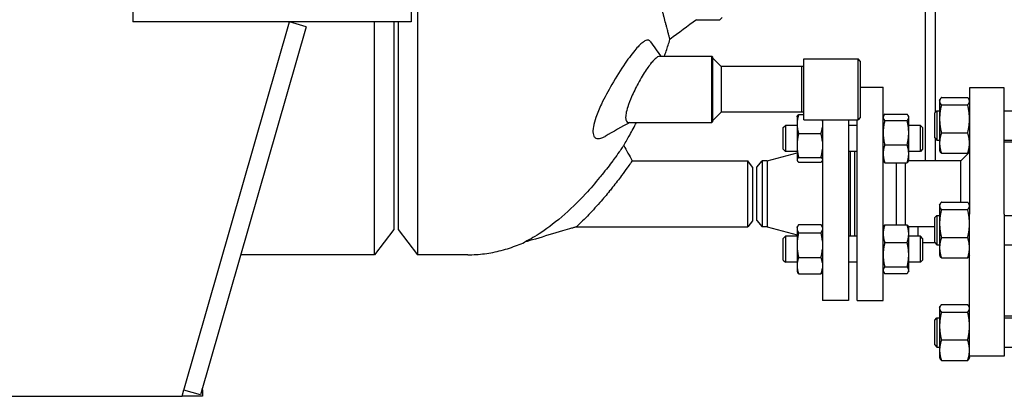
# Model space of a CAD drawing. Header units: inches. Extents: x 5 to 1128, y -85 to 748.
# Tile 522 of 656: x 759 to 787, y 159 to 170. Entities that reach past the tile are written whole.
import ezdxf

# ---------------------------------------------------------------- set-up
doc = ezdxf.new("R2010")
doc.units = ezdxf.units.IN
doc.header["$LTSCALE"] = 32
doc.header["$MEASUREMENT"] = 0
doc.layers.add('Visible (ANSI)', color=7, linetype='Continuous', lineweight=30)

msp = doc.modelspace()

# ---------------------------------------------------------------- linework, layer by layer
at = {"layer": 'Visible (ANSI)'}
for p, q in [((770.46578, 188.79617), (770.46578, 163.29617)), ((785.04563, 178.04384), (785.04563, 165.99617)), ((785.34563, 167.39441), (785.34563, 178.04384)), ((762.28063, 171.23367), (762.28063, 169.98367)), ((770.28063, 171.23367), (770.28063, 169.98367)), ((778.47724, 170.04617), (779.1499, 170.04617)), ((779.2124, 170.10867), (779.1499, 170.04617)), ((770.28063, 169.98367), (762.28063, 169.98367)), ((763.74863, 159.40979), (766.78063, 169.98367)), ((767.26126, 169.84585), (764.22926, 159.27197)), ((767.26126, 169.84585), (766.78063, 169.98367)), ((769.22432, 163.29617), (769.22432, 169.98367)), ((769.78063, 169.98367), (769.78063, 164.02117)), ((769.90563, 169.98367), (769.90563, 164.02617)), ((777.42002, 168.99617), (778.92124, 168.99617)), ((778.92124, 167.09617), (778.92124, 168.99617)), ((778.93687, 168.98054), (778.92124, 168.99617)), ((778.93687, 168.98054), (778.93687, 167.11179)), ((779.18687, 168.70367), (778.93687, 168.95367)), ((781.56187, 167.17117), (781.56187, 168.92117)), ((781.56187, 168.92117), (783.11937, 168.92117)), ((783.11937, 167.17117), (783.11937, 168.92117)), ((783.18187, 168.85867), (783.11937, 168.92117)), ((781.49937, 168.70367), (779.18687, 168.70367)), ((779.18687, 168.70367), (779.18687, 167.38867)), ((781.49937, 167.38867), (781.49937, 168.70367)), ((781.56187, 168.70203), (781.49937, 168.70367)), ((783.18187, 168.85867), (783.18187, 167.23367)), ((783.18187, 168.10617), (783.84063, 168.10617)), ((783.84063, 161.98617), (783.84063, 168.10617)), ((786.32063, 168.08652), (786.32063, 168.09065)), ((787.32063, 168.09065), (786.32063, 168.09065)), ((786.32063, 168.08652), (786.32063, 164.46614)), ((787.32063, 168.09065), (787.32063, 168.08652)), ((787.32063, 164.46614), (787.32063, 168.08652)), ((785.46163, 167.73093), (785.47346, 167.75629)), ((785.5135, 167.81387), (786.26877, 167.81387)), ((786.32063, 167.73093), (786.30881, 167.75629)), ((785.46163, 167.73093), (785.46163, 167.70643)), ((785.46163, 167.70643), (785.46163, 167.19802)), ((785.5135, 167.59899), (786.26877, 167.59899)), ((779.18687, 167.38867), (778.93687, 167.13867)), ((781.49937, 167.38867), (779.18687, 167.38867)), ((781.36663, 167.26216), (781.37228, 167.27428)), ((781.36663, 167.26216), (781.36663, 167.04877)), ((781.41172, 167.32031), (781.56187, 167.32031)), ((781.56187, 167.39031), (781.49937, 167.38867)), ((783.18187, 167.23367), (783.11937, 167.17117)), ((783.84063, 167.26216), (783.85047, 167.28326)), ((783.88572, 167.33322), (784.52955, 167.33322)), ((784.57463, 167.26216), (784.56479, 167.28326)), ((784.57463, 167.24175), (784.57463, 167.26216)), ((784.57463, 166.80225), (784.57463, 167.24175)), ((785.32063, 167.36943), (785.38313, 167.43193)), ((785.32063, 166.65443), (785.32063, 167.36943)), ((785.38313, 167.43193), (785.38313, 166.59193)), ((785.38313, 167.43193), (785.46163, 167.43193)), ((785.46163, 167.19802), (785.46163, 166.50352)), ((787.32063, 167.43193), (788.32063, 167.43193)), ((776.53107, 167.09617), (778.92124, 167.09617)), ((778.93687, 167.11179), (778.92124, 167.09617)), ((780.97063, 166.94966), (781.03313, 167.01216)), ((780.97063, 166.32466), (780.97063, 166.94966)), ((781.03313, 167.01216), (781.03313, 166.26216)), ((781.36663, 167.01216), (781.03313, 167.01216)), ((781.36663, 167.04877), (781.36663, 166.43566)), ((781.56187, 167.17117), (783.11937, 167.17117)), ((782.09563, 167.17117), (782.09563, 161.98617)), ((782.84563, 167.17117), (782.84563, 161.98617)), ((783.09063, 167.01216), (782.84563, 167.01216)), ((783.09063, 161.98617), (783.09063, 167.17117)), ((783.88572, 167.15028), (784.52955, 167.15028)), ((784.90813, 167.01216), (784.57463, 167.01216)), ((784.90813, 166.26216), (784.90813, 167.01216)), ((784.97063, 166.94966), (784.90813, 167.01216)), ((784.97063, 166.94966), (784.97063, 166.32466)), ((781.41172, 166.77723), (782.05555, 166.77723)), ((784.57463, 166.19766), (784.57463, 166.80225)), ((785.32063, 166.65443), (785.38313, 166.59193)), ((785.34563, 165.99617), (785.34563, 166.62943)), ((785.5135, 166.79705), (786.26877, 166.79705)), ((781.36663, 166.43566), (781.36663, 166.02405)), ((783.88572, 166.45422), (784.52955, 166.45422)), ((785.38313, 166.59193), (785.46163, 166.59193)), ((785.46163, 166.50352), (785.46163, 166.29293)), ((787.32063, 166.59193), (788.32063, 166.59193)), ((788.32063, 166.5297), (787.32063, 166.5297)), ((780.50786, 165.99617), (781.36663, 166.22604)), ((780.97063, 166.32466), (781.03313, 166.26216)), ((781.36663, 166.26216), (781.03313, 166.26216)), ((781.41172, 166.09408), (782.05555, 166.09408)), ((783.09063, 166.26216), (782.84563, 166.26216)), ((782.90563, 163.83018), (782.90563, 166.26216)), ((783.02563, 163.83018), (783.02563, 166.26216)), ((783.03063, 163.83018), (783.03063, 166.26216)), ((784.90813, 166.26216), (784.57463, 166.26216)), ((784.57463, 166.01216), (784.57463, 166.19766)), ((784.97063, 166.32466), (784.90813, 166.26216)), ((785.46163, 166.29293), (785.47346, 166.26756)), ((785.5135, 166.20999), (786.26877, 166.20999)), ((786.07063, 165.99617), (786.32063, 166.24617)), ((786.32063, 166.29293), (786.30881, 166.26756)), ((776.63048, 165.99617), (779.95251, 165.99617)), ((779.95251, 164.09617), (779.95251, 165.99617)), ((780.09063, 165.81617), (779.95251, 165.99617)), ((780.09063, 165.81617), (780.09063, 164.27617)), ((780.21563, 165.80867), (780.35951, 165.99617)), ((780.21563, 164.28367), (780.21563, 165.80867)), ((780.50786, 165.99617), (780.35951, 165.99617)), ((780.35951, 165.99617), (780.35951, 164.09617)), ((780.50786, 165.99617), (780.50786, 164.09617)), ((781.36663, 166.02405), (781.36663, 166.01216)), ((781.36663, 166.01216), (781.37228, 166.00004)), ((781.41172, 165.95401), (782.05555, 165.95401)), ((782.09563, 166.00144), (782.09498, 166.00004)), ((783.84063, 166.01216), (783.85047, 165.99106)), ((783.88572, 165.9411), (784.52955, 165.9411)), ((784.22063, 164.1533), (784.22063, 165.9411)), ((784.47063, 165.9411), (784.47063, 164.78648)), ((784.57463, 166.01216), (784.56479, 165.99106)), ((786.07063, 165.99617), (784.56718, 165.99617)), ((786.07063, 164.80866), (786.07063, 165.99617)), ((784.47063, 164.78648), (784.47063, 164.1533)), ((785.46163, 164.72572), (785.47346, 164.75109)), ((785.46163, 164.72572), (785.46163, 164.70122)), ((785.46163, 164.70122), (785.46163, 164.19281)), ((785.5135, 164.80866), (786.26877, 164.80866)), ((786.32063, 164.72572), (786.30881, 164.75109)), ((785.32063, 164.36422), (785.38313, 164.42672)), ((785.32063, 163.64922), (785.32063, 164.36422)), ((785.38313, 164.42672), (785.38313, 163.58672)), ((785.38313, 164.42672), (785.46163, 164.42672)), ((785.5135, 164.59378), (786.26877, 164.59378)), ((786.32063, 163.66826), (786.32063, 164.46614)), ((787.32063, 164.46614), (787.32063, 163.66826)), ((787.32063, 164.42672), (788.32063, 164.42672)), ((775.02174, 164.09617), (779.95251, 164.09617)), ((780.09063, 164.27617), (779.95251, 164.09617)), ((780.21563, 164.28367), (780.35951, 164.09617)), ((780.50786, 164.09617), (780.35951, 164.09617)), ((780.50786, 164.09617), (781.36663, 163.8663)), ((781.36663, 164.08018), (781.38307, 164.11543)), ((781.36663, 164.08018), (781.36663, 164.04681)), ((781.41172, 164.16314), (782.05555, 164.16314)), ((782.09563, 164.0909), (782.08419, 164.11543)), ((783.84063, 164.08018), (783.85137, 164.10319)), ((783.88572, 164.1533), (784.52955, 164.1533)), ((784.57463, 164.08018), (784.5639, 164.10319)), ((785.32063, 164.09617), (784.56718, 164.09617)), ((784.57463, 163.89955), (784.57463, 164.08018)), ((784.84563, 163.83018), (784.84563, 164.09617)), ((785.46163, 164.19281), (785.46163, 163.49831)), ((769.78063, 164.02117), (769.22432, 163.29617)), ((769.90563, 164.02617), (770.46578, 163.29617)), ((780.97063, 163.76768), (781.03313, 163.83018)), ((781.03313, 163.83018), (781.03313, 163.08018)), ((781.36663, 163.83018), (781.03313, 163.83018)), ((781.36663, 164.04681), (781.36663, 163.57649)), ((781.41172, 163.93047), (782.05555, 163.93047)), ((783.09063, 163.83018), (782.84563, 163.83018)), ((784.57463, 163.29675), (784.57463, 163.89955)), ((784.90813, 163.83018), (784.57463, 163.83018)), ((784.90813, 163.08018), (784.90813, 163.83018)), ((784.97063, 163.76768), (784.90813, 163.83018)), ((785.5135, 163.79184), (786.26877, 163.79184)), ((780.97063, 163.14268), (780.97063, 163.76768)), ((781.36663, 163.57649), (781.36663, 162.98486)), ((783.88572, 163.64581), (784.52955, 163.64581)), ((784.97063, 163.76768), (784.97063, 163.14268)), ((785.3311, 163.63876), (784.97063, 163.63876)), ((785.32063, 163.64922), (785.38313, 163.58672)), ((785.38313, 163.58672), (785.46163, 163.58672)), ((786.32063, 160.68332), (786.32063, 163.66826)), ((787.32063, 163.66826), (787.32063, 160.68332)), ((787.32063, 163.58672), (788.32063, 163.58672)), ((769.22432, 163.29617), (765.38318, 163.29617)), ((771.90563, 163.29617), (770.46578, 163.29617)), ((781.41172, 163.22251), (782.05555, 163.22251)), ((784.57463, 162.85238), (784.57463, 163.29675)), ((785.46163, 163.49831), (785.46163, 163.28772)), ((785.46163, 163.28772), (785.47346, 163.26236)), ((786.32063, 163.28772), (786.30881, 163.26236)), ((780.97063, 163.14268), (781.03313, 163.08018)), ((781.36663, 163.08018), (781.03313, 163.08018)), ((781.36663, 162.98486), (781.36663, 162.83018)), ((783.09063, 163.08018), (782.84563, 163.08018)), ((783.88572, 162.94769), (784.52955, 162.94769)), ((784.90813, 163.08018), (784.57463, 163.08018)), ((784.97063, 163.14268), (784.90813, 163.08018)), ((785.5135, 163.20478), (786.26877, 163.20478)), ((781.36663, 162.83018), (781.38307, 162.79492)), ((781.41172, 162.74722), (782.05555, 162.74722)), ((782.09563, 162.81946), (782.08419, 162.79492)), ((783.84063, 162.83018), (783.85137, 162.80716)), ((783.88572, 162.75706), (784.52955, 162.75706)), ((784.57463, 162.83018), (784.5639, 162.80716)), ((784.57463, 162.83018), (784.57463, 162.85238)), ((782.84563, 161.98617), (782.09563, 161.98617)), ((783.09063, 161.98617), (783.84063, 161.98617)), ((785.46163, 161.78416), (785.47346, 161.80952)), ((785.5135, 161.8671), (786.26877, 161.8671)), ((786.32063, 161.78416), (786.30881, 161.80952)), ((785.46163, 161.78416), (785.46163, 161.75966)), ((785.46163, 161.75966), (785.46163, 161.25125)), ((785.5135, 161.65222), (786.26877, 161.65222)), ((788.32063, 161.5297), (787.32063, 161.5297)), ((785.32063, 161.42266), (785.38313, 161.48516)), ((785.32063, 160.70766), (785.32063, 161.42266)), ((785.38313, 161.48516), (785.38313, 160.64516)), ((785.38313, 161.48516), (785.46163, 161.48516)), ((785.46163, 161.25125), (785.46163, 160.55675)), ((787.32063, 161.48516), (788.32063, 161.48516)), ((785.32063, 160.70766), (785.38313, 160.64516)), ((785.5135, 160.85028), (786.26877, 160.85028)), ((786.32063, 160.44724), (786.32063, 160.68332)), ((787.32063, 160.68332), (787.32063, 160.39043)), ((785.38313, 160.64516), (785.46163, 160.64516)), ((785.46163, 160.55675), (785.46163, 160.34616)), ((786.32063, 160.34616), (786.32063, 160.44724)), ((787.32063, 160.39043), (786.32063, 160.39043)), ((787.32063, 160.64516), (788.32063, 160.64516)), ((785.46163, 160.34616), (785.47346, 160.32079)), ((785.5135, 160.26322), (786.26877, 160.26322)), ((786.32063, 160.34616), (786.30881, 160.32079)), ((763.69813, 159.23367), (763.75187, 159.42109)), ((764.22926, 159.27197), (763.74863, 159.40979)), ((764.28063, 159.42109), (764.28063, 159.23367)), ((457.86313, 159.23367), (763.69813, 159.23367)), ((764.28063, 159.23367), (763.69813, 159.23367))]:
    msp.add_line(p, q, dxfattribs=at)
msp.add_arc((764.10563, 159.42109), 0.175, 0, 7.939721, dxfattribs=at)
for points, knots in [([(777.7146, 169.47887), (777.7146, 169.47887), (777.71458, 169.47892), (777.71456, 169.47902), (777.71452, 169.47915), (777.71447, 169.47936), (777.71438, 169.47967), (777.71438, 169.47967), (777.71438, 169.47968), (777.71438, 169.47969), (777.71367, 169.48235), (777.71122, 169.49146), (777.70703, 169.50708), (777.70694, 169.50738), (777.70686, 169.50769), (777.70678, 169.508), (777.70469, 169.51579), (777.70218, 169.52515), (777.69926, 169.53607), (777.69909, 169.5367), (777.69892, 169.53734), (777.69875, 169.53798), (777.69275, 169.5604), (777.68506, 169.58919), (777.67571, 169.62433), (777.67527, 169.62598), (777.67483, 169.62764), (777.67439, 169.62931), (777.67295, 169.6347), (777.67148, 169.64024), (777.66997, 169.64593), (777.66681, 169.65784), (777.66348, 169.67041), (777.65997, 169.68363), (777.65937, 169.68593), (777.65875, 169.68825), (777.65813, 169.69059), (777.64726, 169.73168), (777.63481, 169.77889), (777.62084, 169.83223), (777.61981, 169.83617), (777.61876, 169.84015), (777.61771, 169.84416), (777.61324, 169.86126), (777.60862, 169.87896), (777.60385, 169.89727), (777.60178, 169.90521), (777.59968, 169.91325), (777.59756, 169.92142), (777.59627, 169.92635), (777.59498, 169.93133), (777.59368, 169.93634), (777.57845, 169.99496), (777.56185, 170.05922), (777.54397, 170.12907), (777.54363, 170.13038), (777.5433, 170.13169), (777.54296, 170.13301), (777.54142, 170.13901), (777.53988, 170.14506), (777.53832, 170.15115), (777.53041, 170.18211), (777.52223, 170.21423), (777.51379, 170.24749), (777.5116, 170.25612), (777.5094, 170.26484), (777.50717, 170.27362), (777.50116, 170.29739), (777.49502, 170.32172), (777.48876, 170.34661), (777.48748, 170.35169), (777.4862, 170.3568), (777.48491, 170.36193), (777.47172, 170.41444), (777.458, 170.46939), (777.44379, 170.52675), (777.44092, 170.53833), (777.43803, 170.55001), (777.43512, 170.56179), (777.42494, 170.60299), (777.41452, 170.64539), (777.40388, 170.68896), (777.40063, 170.70225), (777.39736, 170.71564), (777.39408, 170.72914), (777.38487, 170.76696), (777.3755, 170.80563), (777.36599, 170.84513), (777.35974, 170.87106), (777.35343, 170.89735), (777.34705, 170.92399), (777.33756, 170.96367), (777.32789, 171.0043), (777.31807, 171.04585), (777.31399, 171.0631), (777.30988, 171.0805), (777.30575, 171.09806), (777.29478, 171.14466), (777.28362, 171.19239), (777.27229, 171.24122), (777.26783, 171.26041), (777.26335, 171.27978), (777.25884, 171.29931), (777.24658, 171.35244), (777.23412, 171.40682), (777.2215, 171.46242), (777.20656, 171.52821), (777.19139, 171.59571), (777.17601, 171.66485), (777.17089, 171.6879), (777.16575, 171.71112), (777.16058, 171.73453), (777.14917, 171.78625), (777.13766, 171.83885), (777.12607, 171.89225), (777.12063, 171.91736), (777.11517, 171.94265), (777.10969, 171.96811), (777.10764, 171.97763), (777.10559, 171.98719), (777.10354, 171.99677), (777.10287, 171.99991), (777.10219, 172.00305), (777.10152, 172.00619), (777.09307, 172.04567), (777.08455, 172.08571), (777.07598, 172.12632), (777.05877, 172.20782), (777.04133, 172.29156), (777.02373, 172.37743), (777.01773, 172.40672), (777.01171, 172.43626), (777.00568, 172.46604), (776.99434, 172.52196), (776.98296, 172.57872), (776.97155, 172.63629), (776.96904, 172.64892), (776.96654, 172.66159), (776.96403, 172.67429), (776.96039, 172.69274), (776.95674, 172.71128), (776.9531, 172.72989), (776.93266, 172.83424), (776.91216, 172.9411), (776.89172, 173.05019), (776.8855, 173.08334), (776.8793, 173.1167), (776.8731, 173.15026), (776.8702, 173.16595), (776.8673, 173.1817), (776.86441, 173.19748), (776.85819, 173.23137), (776.85199, 173.26546), (776.84579, 173.29973), (776.83965, 173.33375), (776.83352, 173.36794), (776.82741, 173.40231), (776.82172, 173.43431), (776.81603, 173.46657), (776.81033, 173.49908), (776.80415, 173.53437), (776.79797, 173.56997), (776.7918, 173.60585), (776.78902, 173.62195), (776.78625, 173.63812), (776.78348, 173.65434), (776.77738, 173.69007), (776.77128, 173.7261), (776.7652, 173.76236), (776.76053, 173.79021), (776.75586, 173.81821), (776.75121, 173.84634), (776.74425, 173.88847), (776.73731, 173.93089), (776.73041, 173.9736), (776.7246, 174.00951), (776.71882, 174.04562), (776.71307, 174.08192), (776.71018, 174.10016), (776.70729, 174.11846), (776.70441, 174.1368), (776.69879, 174.17263), (776.6932, 174.20864), (776.68764, 174.24482), (776.68132, 174.28592), (776.67504, 174.32723), (776.66881, 174.36876), (776.66381, 174.40207), (776.65884, 174.43552), (776.65391, 174.4691), (776.64866, 174.50474), (776.64346, 174.54052), (776.6383, 174.57643), (776.63534, 174.59697), (776.6324, 174.61756), (776.62947, 174.63819), (776.62444, 174.67366), (776.61944, 174.70926), (776.61449, 174.74496), (776.60363, 174.82332), (776.59297, 174.90222), (776.58255, 174.98154), (776.57795, 175.0166), (776.57339, 175.05175), (776.56888, 175.08697), (776.56816, 175.09258), (776.56744, 175.0982), (776.56672, 175.10383), (776.56454, 175.12095), (776.56236, 175.13812), (776.5602, 175.15534), (776.55582, 175.19011), (776.55147, 175.22508), (776.54717, 175.26023), (776.53706, 175.34266), (776.52716, 175.4261), (776.5175, 175.51044), (776.51608, 175.52285), (776.51466, 175.53527), (776.51325, 175.54772), (776.51088, 175.56865), (776.50852, 175.58964), (776.50618, 175.61069), (776.50318, 175.6376), (776.50021, 175.6646), (776.49727, 175.69165), (776.49381, 175.72358), (776.49038, 175.75558), (776.48699, 175.78765), (776.47114, 175.93792), (776.45624, 176.08974), (776.44245, 176.24236), (776.44, 176.2695), (776.43758, 176.29667), (776.4352, 176.32387), (776.41592, 176.54408), (776.399, 176.76567), (776.38472, 176.98637), (776.38343, 177.00631), (776.38216, 177.02625), (776.38091, 177.04617)], [0.46298889, 0.46298889, 0.46298889, 0.46298889, 0.464113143, 0.464113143, 0.464113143, 0.465613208, 0.465613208, 0.465613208, 0.465654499, 0.465654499, 0.465654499, 0.478602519, 0.478602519, 0.478602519, 0.478855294, 0.478855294, 0.478855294, 0.485209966, 0.485209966, 0.485209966, 0.485576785, 0.485576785, 0.485576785, 0.498408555, 0.498408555, 0.498408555, 0.499008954, 0.499008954, 0.499008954, 0.50094645, 0.50094645, 0.50094645, 0.505007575, 0.505007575, 0.505007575, 0.505714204, 0.505714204, 0.505714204, 0.518120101, 0.518120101, 0.518120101, 0.519037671, 0.519037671, 0.519037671, 0.522947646, 0.522947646, 0.522947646, 0.52464227, 0.52464227, 0.52464227, 0.52566643, 0.52566643, 0.52566643, 0.537633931, 0.537633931, 0.537633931, 0.537858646, 0.537858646, 0.537858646, 0.538884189, 0.538884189, 0.538884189, 0.544096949, 0.544096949, 0.544096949, 0.545450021, 0.545450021, 0.545450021, 0.549108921, 0.549108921, 0.549108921, 0.549856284, 0.549856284, 0.549856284, 0.557503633, 0.557503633, 0.557503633, 0.559047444, 0.559047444, 0.559047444, 0.564448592, 0.564448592, 0.564448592, 0.566095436, 0.566095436, 0.566095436, 0.570707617, 0.570707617, 0.570707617, 0.573735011, 0.573735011, 0.573735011, 0.578244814, 0.578244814, 0.578244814, 0.580115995, 0.580115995, 0.580115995, 0.585081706, 0.585081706, 0.585081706, 0.587033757, 0.587033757, 0.587033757, 0.59234267, 0.59234267, 0.59234267, 0.598624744, 0.598624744, 0.598624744, 0.600718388, 0.600718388, 0.600718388, 0.605344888, 0.605344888, 0.605344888, 0.607520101, 0.607520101, 0.607520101, 0.608334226, 0.608334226, 0.608334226, 0.608601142, 0.608601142, 0.608601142, 0.611951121, 0.611951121, 0.611951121, 0.618675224, 0.618675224, 0.618675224, 0.620969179, 0.620969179, 0.620969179, 0.625275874, 0.625275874, 0.625275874, 0.626220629, 0.626220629, 0.626220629, 0.627592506, 0.627592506, 0.627592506, 0.635284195, 0.635284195, 0.635284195, 0.637621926, 0.637621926, 0.637621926, 0.638715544, 0.638715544, 0.638715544, 0.641064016, 0.641064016, 0.641064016, 0.643394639, 0.643394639, 0.643394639, 0.645564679, 0.645564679, 0.645564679, 0.647920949, 0.647920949, 0.647920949, 0.648978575, 0.648978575, 0.648978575, 0.651308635, 0.651308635, 0.651308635, 0.653098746, 0.653098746, 0.653098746, 0.655778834, 0.655778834, 0.655778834, 0.658031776, 0.658031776, 0.658031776, 0.659164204, 0.659164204, 0.659164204, 0.661376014, 0.661376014, 0.661376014, 0.663888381, 0.663888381, 0.663888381, 0.665904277, 0.665904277, 0.665904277, 0.668044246, 0.668044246, 0.668044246, 0.669268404, 0.669268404, 0.669268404, 0.671373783, 0.671373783, 0.671373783, 0.675994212, 0.675994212, 0.675994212, 0.678036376, 0.678036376, 0.678036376, 0.678362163, 0.678362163, 0.678362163, 0.679354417, 0.679354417, 0.679354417, 0.681358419, 0.681358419, 0.681358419, 0.686058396, 0.686058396, 0.686058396, 0.686749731, 0.686749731, 0.686749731, 0.687912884, 0.687912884, 0.687912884, 0.689400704, 0.689400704, 0.689400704, 0.691156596, 0.691156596, 0.691156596, 0.699384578, 0.699384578, 0.699384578, 0.70084809, 0.70084809, 0.70084809, 0.712699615, 0.712699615, 0.712699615, 0.713770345, 0.713770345, 0.713770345, 0.713770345]), ([(777.12061, 169.4513), (777.11207, 169.45613), (777.10276, 169.45925), (777.09271, 169.46068), (777.06502, 169.46461), (777.03202, 169.45571), (776.99447, 169.4352)], [24.16231234, 24.16231234, 24.16231234, 24.16231234, 24.47569364, 24.47569364, 24.47569364, 25.33904567, 25.33904567, 25.33904567, 25.33904567]), ([(777.55645, 168.99617), (777.57356, 169.04585), (777.59047, 169.09575), (777.64391, 169.25583), (777.67971, 169.36685), (777.7146, 169.47887)], [7.2509366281, 7.2509366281, 7.2509366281, 7.2509366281, 7.265335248, 7.265335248, 7.2969242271, 7.2969242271, 7.2969242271, 7.2969242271]), ([(776.99447, 169.4352), (776.98222, 169.42851), (776.96949, 169.42058), (776.89233, 169.36726), (776.8185, 169.29572), (776.64146, 169.09246), (776.53628, 168.95288), (776.30047, 168.61031), (776.16887, 168.40126), (775.93712, 167.99998), (775.83502, 167.80965), (775.68391, 167.49082), (775.6283, 167.36008), (775.55236, 167.14221), (775.52762, 167.0529), (775.50939, 166.94724), (775.50608, 166.92203), (775.50282, 166.88332), (775.50208, 166.86902), (775.50163, 166.84268), (775.50184, 166.83058), (775.50332, 166.8039), (775.50487, 166.78969), (775.51189, 166.74834), (775.51975, 166.72435), (775.54478, 166.67792), (775.56401, 166.65878), (775.62559, 166.62687), (775.67442, 166.62599), (775.76837, 166.65234), (775.8099, 166.67096), (775.85354, 166.69658)], [0.86335203, 0.86335203, 0.86335203, 0.86335203, 1.14491927, 1.14491927, 2.51064076, 2.51064076, 4.14557022, 4.14557022, 6.05940486, 6.05940486, 7.6794995, 7.6794995, 8.85307641, 8.85307641, 9.78494384, 9.78494384, 10.09656497, 10.09656497, 10.29056056, 10.29056056, 10.46838299, 10.46838299, 10.69928088, 10.69928088, 11.18444846, 11.18444846, 11.82805016, 11.82805016, 12.87879798, 12.87879798, 13.60570538, 13.60570538, 13.60570538, 13.60570538]), ([(777.31549, 168.94535), (777.28747, 168.92266), (777.25706, 168.89289), (777.16576, 168.79127), (777.10116, 168.70574), (776.9571, 168.49173), (776.87723, 168.35906), (776.73324, 168.09353), (776.6685, 167.9626), (776.56886, 167.73342), (776.53088, 167.63512), (776.47951, 167.47356), (776.46277, 167.40845), (776.44866, 167.32689), (776.44572, 167.30455), (776.44278, 167.26955), (776.44214, 167.25612), (776.44198, 167.23108), (776.44242, 167.21945), (776.44472, 167.1935), (776.44705, 167.17991), (776.45798, 167.1398), (776.47072, 167.12009), (776.50021, 167.1002), (776.51473, 167.09617), (776.53107, 167.09617)], [1.0627492, 1.0627492, 1.0627492, 1.0627492, 1.64036993, 1.64036993, 2.7000375, 2.7000375, 3.93144941, 3.93144941, 5.02521492, 5.02521492, 5.87605571, 5.87605571, 6.5285786, 6.5285786, 6.79569866, 6.79569866, 6.97668958, 6.97668958, 7.15283969, 7.15283969, 7.39635371, 7.39635371, 7.95996463, 7.95996463, 8.36568138, 8.36568138, 8.36568138, 8.36568138]), ([(777.42002, 168.99617), (777.40229, 168.99617), (777.38171, 168.98919), (777.34506, 168.9678), (777.33062, 168.95761), (777.31549, 168.94535)], [16.48877564, 16.48877564, 16.48877564, 16.48877564, 17.014598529, 17.014598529, 17.326531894, 17.326531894, 17.326531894, 17.326531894]), ([(776.38637, 166.43584), (776.44533, 166.53396), (776.50326, 166.63394), (776.626, 166.85349), (776.69046, 166.97367), (776.7535, 167.09617)], [6.9772203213, 6.9772203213, 6.9772203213, 6.9772203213, 7.0128876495, 7.0128876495, 7.0541574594, 7.0541574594, 7.0541574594, 7.0541574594]), ([(776.38637, 166.43584), (776.38637, 166.43584), (776.3863, 166.43573), (776.38577, 166.43496), (776.38482, 166.43358), (776.38077, 166.42769), (776.37665, 166.4217), (776.3642, 166.40368), (776.35525, 166.39073), (776.32223, 166.34319), (776.29223, 166.30025), (776.21278, 166.1883), (776.16173, 166.11731), (776.10377, 166.03866)], [25.28781271, 25.28781271, 25.28781271, 25.28781271, 25.36222984, 25.36222984, 25.57270578, 25.57270578, 25.92767405, 25.92767405, 26.35145729, 26.35145729, 27.19354897, 27.19354897, 28.15853636, 28.15853636, 28.15853636, 28.15853636]), ([(776.10377, 166.03866), (776.09278, 166.02374), (776.08153, 166.00854), (776.07005, 165.99309), (775.98066, 165.87283), (775.87795, 165.73883), (775.74262, 165.57077), (775.71848, 165.54109), (775.694, 165.51127)], [28.15853636, 28.15853636, 28.15853636, 28.15853636, 28.34163803, 28.34163803, 28.34163803, 29.76699268, 29.76699268, 30.07064608, 30.07064608, 30.07064608, 30.07064608]), ([(776.63048, 165.99617), (776.63048, 165.99617), (776.63048, 165.99617), (776.63042, 165.99608), (776.62988, 165.9953), (776.62736, 165.99167), (776.62486, 165.98806), (776.61276, 165.97062), (776.59825, 165.94973), (776.55461, 165.88746), (776.52358, 165.84346), (776.44008, 165.72686), (776.38484, 165.65083), (776.32394, 165.56908)], [15.57288469, 15.57288469, 15.57288469, 15.57288469, 15.58267383, 15.58267383, 15.74583363, 15.74583363, 15.98165305, 15.98165305, 16.56102011, 16.56102011, 17.25470942, 17.25470942, 18.13336617, 18.13336617, 18.13336617, 18.13336617]), ([(775.694, 165.51127), (775.56819, 165.3582), (775.43323, 165.20204), (775.07384, 164.81315), (774.84076, 164.5862), (774.36658, 164.18085), (774.14113, 164.01859), (773.8765, 163.84803), (773.79362, 163.79832), (773.66515, 163.72532), (773.61348, 163.69769), (773.56037, 163.66995), (773.54687, 163.66305), (773.5376, 163.65833), (773.53605, 163.65754), (773.53453, 163.65677), (773.53418, 163.65659), (773.53403, 163.65651), (773.53401, 163.6565), (773.53401, 163.6565)], [1.72900805, 1.72900805, 1.72900805, 1.72900805, 3.28877926, 3.28877926, 5.72878536, 5.72878536, 8.26886017, 8.26886017, 9.4658451, 9.4658451, 10.45038863, 10.45038863, 10.97715866, 10.97715866, 11.13610264, 11.13610264, 11.23205414, 11.23205414, 11.2579288, 11.2579288, 11.2579288, 11.2579288]), ([(776.32394, 165.56908), (776.24619, 165.46469), (776.1595, 165.35141), (776.03992, 165.20089), (776.01086, 165.16474), (775.98148, 165.12858)], [18.13336617, 18.13336617, 18.13336617, 18.13336617, 19.25536711, 19.25536711, 19.60797911, 19.60797911, 19.60797911, 19.60797911]), ([(775.98148, 165.12858), (775.89085, 165.01717), (775.79706, 164.90584), (775.57447, 164.65203), (775.44972, 164.51834), (775.27776, 164.34218), (775.21668, 164.28169), (775.11877, 164.18689), (775.07997, 164.15035), (775.04217, 164.11507), (775.03309, 164.10666), (775.02533, 164.09948), (775.02368, 164.09796), (775.02207, 164.09647), (775.02174, 164.09617), (775.02174, 164.09617)], [1.47461293, 1.47461293, 1.47461293, 1.47461293, 2.56156061, 2.56156061, 4.07193041, 4.07193041, 4.97837841, 4.97837841, 5.78855717, 5.78855717, 6.17561623, 6.17561623, 6.34088397, 6.34088397, 6.45343416, 6.45343416, 6.45343416, 6.45343416]), ([(775.02174, 164.09617), (775.02162, 164.09613), (775.02146, 164.09609), (775.0211, 164.09598), (775.0209, 164.09592), (775.02045, 164.09579), (775.0202, 164.09572), (775.01952, 164.09552), (775.01907, 164.09539), (775.01755, 164.09494), (775.01647, 164.09463), (775.01218, 164.09337), (775.00897, 164.09243), (774.99611, 164.08866), (774.98647, 164.08583), (774.9479, 164.07452), (774.91898, 164.06602), (774.80328, 164.03198), (774.71651, 164.00636), (774.36956, 163.90368), (774.1095, 163.8262), (773.74421, 163.71823), (773.63911, 163.68727), (773.53401, 163.6565)], [0, 0, 0, 0, 0.00200815, 0.00200815, 0.00382698, 0.00382698, 0.0058643, 0.0058643, 0.00944926, 0.00944926, 0.01797059, 0.01797059, 0.04350561, 0.04350561, 0.12009243, 0.12009243, 0.34985463, 0.34985463, 1.03917033, 1.03917033, 3.10701346, 3.10701346, 3.94177252, 3.94177252, 3.94177252, 3.94177252]), ([(771.90563, 163.29617), (772.06743, 163.29617), (772.22923, 163.30667), (772.55096, 163.34836), (772.71089, 163.37957), (773.02725, 163.46193), (773.18369, 163.51309), (773.40364, 163.59958), (773.46905, 163.6272), (773.53401, 163.6565)], [6.283185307, 6.283185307, 6.283185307, 6.283185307, 6.347905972, 6.347905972, 6.412626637, 6.412626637, 6.477347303, 6.477347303, 6.505000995, 6.505000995, 6.505000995, 6.505000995])]:
    msp.add_open_spline(points, degree=3, knots=knots, dxfattribs=at)
for points in [[(778.47724, 170.04617), (778.22303, 169.85707), (777.96881, 169.66797), (777.7146, 169.47887)], [(777.15006, 169.42361), (777.1416, 169.43579), (777.13176, 169.445), (777.12061, 169.4513)], [(777.15006, 169.42361), (777.24965, 169.28038), (777.34944, 169.13791), (777.44926, 168.99617)], [(776.56466, 167.09617), (776.32368, 166.97147), (776.08709, 166.83372), (775.85356, 166.69658)], [(776.38637, 166.43584), (776.46773, 166.28928), (776.54912, 166.14273), (776.63048, 165.99617)]]:
    msp.add_open_spline(points, degree=3, dxfattribs=at)
for points, weights in [([(785.5135, 167.81387), (785.46163, 167.75629), (785.46163, 167.70643)], [1, 1.0379548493, 1]), ([(786.32063, 167.70643), (786.32063, 167.75629), (786.26877, 167.81387)], [1, 1.0379548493, 1]), ([(785.46163, 167.70643), (785.46163, 167.65656), (785.5135, 167.59899)], [1, 1.0379548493, 1]), ([(785.5135, 167.59899), (785.46163, 167.38411), (785.46163, 167.19802)], [1, 1.0379548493, 1]), ([(786.26877, 167.59899), (786.32063, 167.65656), (786.32063, 167.70643)], [1, 1.0379548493, 1]), ([(786.32063, 167.19802), (786.32063, 167.38411), (786.26877, 167.59899)], [1, 1.0379548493, 1]), ([(781.41172, 167.32031), (781.36663, 167.17479), (781.36663, 167.04877)], [1, 1.0379548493, 1]), ([(781.37228, 167.27428), (781.38235, 167.29586), (781.41172, 167.32031)], [1.0174265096, 1.0244025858, 1]), ([(783.88572, 167.33322), (783.84063, 167.2842), (783.84063, 167.24175)], [1, 1.0379548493, 1]), ([(783.84063, 167.24175), (783.84063, 167.1993), (783.88572, 167.15028)], [1, 1.0379548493, 1]), ([(784.57463, 167.24175), (784.57463, 167.2842), (784.52955, 167.33322)], [1, 1.0379548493, 1]), ([(784.52955, 167.15028), (784.57463, 167.1993), (784.57463, 167.24175)], [1, 1.0379548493, 1]), ([(785.46163, 167.19802), (785.46163, 167.01193), (785.5135, 166.79705)], [1, 1.0379548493, 1]), ([(786.26877, 166.79705), (786.32063, 167.01193), (786.32063, 167.19802)], [1, 1.0379548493, 1]), ([(781.36663, 167.04877), (781.36663, 166.92275), (781.41172, 166.77723)], [1, 1.0379548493, 1]), ([(782.05555, 166.77723), (782.08586, 166.87509), (782.09563, 166.96128)], [1, 1.02520879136, 1.01693131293]), ([(782.09563, 167.13627), (782.09367, 167.15358), (782.09093, 167.17117)], [1.01693131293, 1.0185833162, 1.0189015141]), ([(783.88572, 167.15028), (783.84063, 166.96377), (783.84063, 166.80225)], [1, 1.0379548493, 1]), ([(784.57463, 166.80225), (784.57463, 166.96377), (784.52955, 167.15028)], [1, 1.0379548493, 1]), ([(781.41172, 166.77723), (781.36663, 166.59418), (781.36663, 166.43566)], [1, 1.0379548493, 1]), ([(782.09563, 166.54572), (782.08586, 166.65415), (782.05555, 166.77723)], [1.01693131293, 1.02520879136, 1]), ([(783.84063, 166.80225), (783.84063, 166.64073), (783.88572, 166.45422)], [1, 1.0379548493, 1]), ([(784.52955, 166.45422), (784.57463, 166.64073), (784.57463, 166.80225)], [1, 1.0379548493, 1]), ([(785.5135, 166.79705), (785.46163, 166.63974), (785.46163, 166.50352)], [1, 1.0379548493, 1]), ([(786.32063, 166.50352), (786.32063, 166.63974), (786.26877, 166.79705)], [1, 1.0379548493, 1]), ([(781.36663, 166.43566), (781.36663, 166.27713), (781.41172, 166.09408)], [1, 1.0379548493, 1]), ([(783.88572, 166.45422), (783.84063, 166.31673), (783.84063, 166.19766)], [1, 1.0379548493, 1]), ([(784.57463, 166.19766), (784.57463, 166.31673), (784.52955, 166.45422)], [1, 1.0379548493, 1]), ([(785.46163, 166.50352), (785.46163, 166.36729), (785.5135, 166.20999)], [1, 1.0379548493, 1]), ([(786.26877, 166.20999), (786.32063, 166.36729), (786.32063, 166.50352)], [1, 1.0379548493, 1]), ([(781.41172, 166.09408), (781.36663, 166.05655), (781.36663, 166.02405)], [1, 1.0379548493, 1]), ([(782.05555, 166.09408), (782.08586, 166.21717), (782.09563, 166.3256)], [1, 1.02520879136, 1.01693131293]), ([(782.09563, 166.04661), (782.08586, 166.06884), (782.05555, 166.09408)], [1.01693131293, 1.02520879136, 1]), ([(783.84063, 166.19766), (783.84063, 166.07859), (783.88572, 165.9411)], [1, 1.0379548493, 1]), ([(784.52955, 165.9411), (784.57463, 166.07859), (784.57463, 166.19766)], [1, 1.0379548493, 1]), ([(785.5135, 166.20999), (785.48615, 166.24034), (785.47346, 166.26756)], [1, 1.01965956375, 1.01895290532]), ([(786.30881, 166.26756), (786.29611, 166.24034), (786.26877, 166.20999)], [1.01895290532, 1.01965956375, 1]), ([(781.36663, 166.02405), (781.36663, 165.99154), (781.41172, 165.95401)], [1, 1.0379548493, 1]), ([(782.05555, 165.95401), (782.08586, 165.97925), (782.09563, 166.00148)], [1, 1.02520879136, 1.01693131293]), ([(783.88572, 165.9411), (783.86148, 165.96746), (783.85047, 165.99106)], [1, 1.02005640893, 1.0189160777]), ([(784.56479, 165.99106), (784.55379, 165.96746), (784.52955, 165.9411)], [1.0189160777, 1.02005640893, 1]), ([(785.5135, 164.80866), (785.46163, 164.75109), (785.46163, 164.70122)], [1, 1.0379548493, 1]), ([(785.46163, 164.70122), (785.46163, 164.65136), (785.5135, 164.59378)], [1, 1.0379548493, 1]), ([(786.32063, 164.70122), (786.32063, 164.75109), (786.26877, 164.80866)], [1, 1.0379548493, 1]), ([(786.26877, 164.59378), (786.32063, 164.65136), (786.32063, 164.70122)], [1, 1.0379548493, 1]), ([(785.5135, 164.59378), (785.46163, 164.3789), (785.46163, 164.19281)], [1, 1.0379548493, 1]), ([(786.32063, 164.19281), (786.32063, 164.3789), (786.26877, 164.59378)], [1, 1.0379548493, 1]), ([(781.41172, 164.16314), (781.36663, 164.1008), (781.36663, 164.04681)], [1, 1.0379548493, 1]), ([(782.09563, 164.08429), (782.08586, 164.12122), (782.05555, 164.16314)], [1.01693131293, 1.02520879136, 1]), ([(783.88572, 164.1533), (783.84063, 164.01732), (783.84063, 163.89955)], [1, 1.0379548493, 1]), ([(783.85137, 164.10319), (783.86242, 164.1269), (783.88572, 164.1533)], [1.0189731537, 1.01926212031, 1]), ([(784.52955, 164.1533), (784.55285, 164.1269), (784.5639, 164.10319)], [1, 1.01926212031, 1.0189731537]), ([(784.57463, 163.89955), (784.57463, 164.01732), (784.52955, 164.1533)], [1, 1.0379548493, 1]), ([(785.46163, 164.19281), (785.46163, 164.00672), (785.5135, 163.79184)], [1, 1.0379548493, 1]), ([(786.26877, 163.79184), (786.32063, 164.00672), (786.32063, 164.19281)], [1, 1.0379548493, 1]), ([(781.36663, 164.04681), (781.36663, 163.99281), (781.41172, 163.93047)], [1, 1.0379548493, 1]), ([(781.41172, 163.93047), (781.36663, 163.74077), (781.36663, 163.57649)], [1, 1.0379548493, 1]), ([(782.05555, 163.93047), (782.08586, 163.97239), (782.09563, 164.00932)], [1, 1.02520879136, 1.01693131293]), ([(782.09563, 163.69054), (782.08586, 163.80291), (782.05555, 163.93047)], [1.01693131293, 1.02520879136, 1]), ([(783.84063, 163.89955), (783.84063, 163.78179), (783.88572, 163.64581)], [1, 1.0379548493, 1]), ([(784.52955, 163.64581), (784.57463, 163.78179), (784.57463, 163.89955)], [1, 1.0379548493, 1]), ([(785.5135, 163.79184), (785.46163, 163.63454), (785.46163, 163.49831)], [1, 1.0379548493, 1]), ([(786.32063, 163.49831), (786.32063, 163.63454), (786.26877, 163.79184)], [1, 1.0379548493, 1]), ([(781.36663, 163.57649), (781.36663, 163.4122), (781.41172, 163.22251)], [1, 1.0379548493, 1]), ([(783.88572, 163.64581), (783.84063, 163.45875), (783.84063, 163.29675)], [1, 1.0379548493, 1]), ([(784.57463, 163.29675), (784.57463, 163.45875), (784.52955, 163.64581)], [1, 1.0379548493, 1]), ([(781.41172, 163.22251), (781.36663, 163.09515), (781.36663, 162.98486)], [1, 1.0379548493, 1]), ([(782.05555, 163.22251), (782.08586, 163.35007), (782.09563, 163.46243)], [1, 1.02520879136, 1.01693131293]), ([(782.09563, 163.06143), (782.08586, 163.13687), (782.05555, 163.22251)], [1.01693131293, 1.02520879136, 1]), ([(783.84063, 163.29675), (783.84063, 163.13475), (783.88572, 162.94769)], [1, 1.0379548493, 1]), ([(784.52955, 162.94769), (784.57463, 163.13475), (784.57463, 163.29675)], [1, 1.0379548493, 1]), ([(785.46163, 163.49831), (785.46163, 163.36208), (785.5135, 163.20478)], [1, 1.0379548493, 1]), ([(785.5135, 163.20478), (785.48615, 163.23514), (785.47346, 163.26236)], [1, 1.01965956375, 1.01895290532]), ([(786.26877, 163.20478), (786.32063, 163.36208), (786.32063, 163.49831)], [1, 1.0379548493, 1]), ([(786.30881, 163.26236), (786.29611, 163.23514), (786.26877, 163.20478)], [1.01895290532, 1.01965956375, 1]), ([(781.36663, 162.98486), (781.36663, 162.87457), (781.41172, 162.74722)], [1, 1.0379548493, 1]), ([(783.88572, 162.94769), (783.84063, 162.89661), (783.84063, 162.85238)], [1, 1.0379548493, 1]), ([(784.57463, 162.85238), (784.57463, 162.89661), (784.52955, 162.94769)], [1, 1.0379548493, 1]), ([(781.41172, 162.74722), (781.3937, 162.77213), (781.38307, 162.79492)], [1, 1.01482964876, 1.01807087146]), ([(782.05555, 162.74722), (782.08586, 162.83285), (782.09563, 162.90829)], [1, 1.02520879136, 1.01693131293]), ([(782.08419, 162.79492), (782.07356, 162.77213), (782.05555, 162.74722)], [1.01807087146, 1.01482964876, 1]), ([(783.84063, 162.85238), (783.84063, 162.80814), (783.88572, 162.75706)], [1, 1.0379548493, 1]), ([(784.52955, 162.75706), (784.57463, 162.80814), (784.57463, 162.85238)], [1, 1.0379548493, 1]), ([(785.5135, 161.8671), (785.46163, 161.80952), (785.46163, 161.75966)], [1, 1.0379548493, 1]), ([(786.32063, 161.75966), (786.32063, 161.80952), (786.26877, 161.8671)], [1, 1.0379548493, 1]), ([(785.46163, 161.75966), (785.46163, 161.7098), (785.5135, 161.65222)], [1, 1.0379548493, 1]), ([(785.5135, 161.65222), (785.46163, 161.43734), (785.46163, 161.25125)], [1, 1.0379548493, 1]), ([(786.26877, 161.65222), (786.32063, 161.7098), (786.32063, 161.75966)], [1, 1.0379548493, 1]), ([(786.32063, 161.25125), (786.32063, 161.43734), (786.26877, 161.65222)], [1, 1.0379548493, 1]), ([(785.46163, 161.25125), (785.46163, 161.06516), (785.5135, 160.85028)], [1, 1.0379548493, 1]), ([(786.26877, 160.85028), (786.32063, 161.06516), (786.32063, 161.25125)], [1, 1.0379548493, 1]), ([(785.5135, 160.85028), (785.46163, 160.69298), (785.46163, 160.55675)], [1, 1.0379548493, 1]), ([(786.32063, 160.55675), (786.32063, 160.69298), (786.26877, 160.85028)], [1, 1.0379548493, 1]), ([(785.46163, 160.55675), (785.46163, 160.42052), (785.5135, 160.26322)], [1, 1.0379548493, 1]), ([(786.26877, 160.26322), (786.32063, 160.42052), (786.32063, 160.55675)], [1, 1.0379548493, 1]), ([(785.5135, 160.26322), (785.48615, 160.29358), (785.47346, 160.32079)], [1, 1.01965956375, 1.01895290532]), ([(786.30881, 160.32079), (786.29611, 160.29358), (786.26877, 160.26322)], [1.01895290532, 1.01965956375, 1])]:
    msp.add_rational_spline(points, weights, degree=2, dxfattribs=at)

doc.saveas('drawing.dxf')
